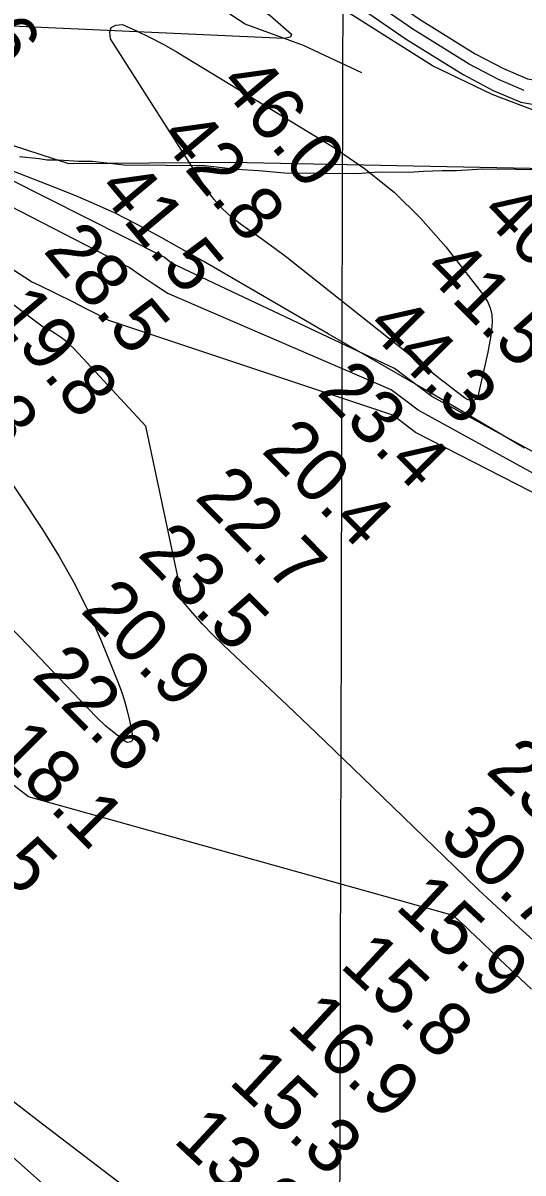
# Model space of a CAD drawing. Extents: x 3161615 to 3199515, y 867541 to 892976.
# Drawn here: x 3186369 to 3186990, y 885199 to 886628 of the extents above; entities that cross this region are included whole.
import ezdxf

# ---------------------------------------------------------------- set-up
doc = ezdxf.new("R2010")
doc.units = 0
for name, color, linetype in [('V-GRID-MAJR', 7, 'Continuous'), ('V-LEVE-TOET', 7, 'Continuous'), ('V-RIVR-RANG', 7, 'Continuous'), ('V-ROAD-CNTR', 7, 'Continuous'), ('V-SITE-VEGE', 7, 'Continuous'), ('V-TOPO-DPTH', 7, 'Continuous'), ('V-TOPO-MAJR', 7, 'Continuous'), ('V-TOPO-MINR', 7, 'Continuous'), ('V-TOPO-SHOR', 7, 'Continuous')]:
    doc.layers.add(name, color=color, linetype=linetype)

msp = doc.modelspace()

# ---------------------------------------------------------------- linework, layer by layer
at = {"layer": 'V-GRID-MAJR'}
msp.add_spline([(3186730.8510000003, 872949.773), (3186746.716, 879009.337), (3186762.588, 885071.987), (3186778.461, 891134.681), (3186778.469, 891137.72)], degree=3, dxfattribs=at)
at = {"layer": 'V-LEVE-TOET'}
msp.add_lwpolyline([(3185487.254000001, 887466.658999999), (3185605.961000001, 887386.432999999), (3185845.312000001, 887206.6839999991), (3186100.936000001, 887029.0939999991), (3186374.278000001, 886840.6429999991), (3186676.288000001, 886637.189999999), (3186702.663000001, 886614.270999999), (3186701.282000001, 886610.312999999), (3186693.615000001, 886608.653999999), (3186281.407000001, 886627.457999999), (3186091.677000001, 886614.133999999), (3186088.2320000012, 886603.189999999), (3186095.517000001, 886584.611999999), (3186110.467000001, 886568.856999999), (3186144.984000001, 886544.5759999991), (3186425.378000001, 886453.6039999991), (3186627.018000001, 886455.1149999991), (3187020.109000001, 886447.162999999), (3187462.483000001, 886445.4589999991), (3187597.665000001, 886431.8169999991), (3187840.052000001, 886422.0929999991), (3187914.974000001, 886426.606999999)], dxfattribs=at)
at = {"layer": 'V-ROAD-CNTR'}
for points in [[(3185965.0750329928, 887201.1415700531), (3186126.9577092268, 887094.552783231), (3186617.8467274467, 886764.5354432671), (3186845.2952725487, 886607.7887567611), (3186915.898131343, 886563.869844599), (3186953.449056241, 886544.1988839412), (3186987.5449880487, 886529.6959129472), (3187021.1379208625, 886524.0269242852), (3187049.484864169, 886520.0049323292), (3187095.527772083, 886514.3169437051), (3187158.836645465, 886514.4919433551), (3187756.8494494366, 886510.6339510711), (3187918.288126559, 886511.1769499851), (3188042.4778781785, 886512.4499474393), (3188126.317710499, 886513.718944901), (3188203.0475570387, 886515.5009413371), (3188277.594407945, 886519.5489332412), (3188358.897245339, 886524.6519230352), (3188443.576075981, 886530.504911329), (3188483.3749963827, 886534.832902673)], [(3186991.786979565, 886544.191883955), (3186959.875043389, 886557.765856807), (3186923.350116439, 886576.8998185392), (3186853.5172561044, 886620.3397316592), (3186626.2877105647, 886776.935418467)], [(3186727.3155085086, 886725.528521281), (3186861.739239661, 886632.8907065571), (3186930.802101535, 886589.929792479), (3186966.3010305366, 886571.3328296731), (3186996.0289710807, 886558.6878549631), (3187025.7419116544, 886553.674864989), (3187053.430856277, 886549.744872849), (3187097.3317684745, 886544.322883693), (3187158.892645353, 886544.4918833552), (3187756.8954493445, 886540.6338910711), (3187918.0841269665, 886541.1768899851), (3188042.0978789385, 886542.4478874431), (3188125.741711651, 886543.7128849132), (3188201.885559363, 886545.4828813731), (3188275.8424114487, 886549.4988733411), (3188356.9232492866, 886554.587863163), (3188440.9200812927, 886560.3928515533), (3188512.036939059, 886568.123836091), (3188718.051527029, 886584.031804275), (3189065.078832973, 886613.4657454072), (3189181.270600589, 886621.7697287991), (3189262.725437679, 886630.7257108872)]]:
    msp.add_lwpolyline(points, dxfattribs=at)
at = {"layer": 'V-SITE-VEGE'}
for points in [[(3186364.767000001, 886462.3259999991), (3186388.895000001, 886459.5099999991), (3186399.051000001, 886458.123999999), (3186413.034000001, 886457.9659999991), (3186438.446000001, 886456.4049999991), (3186454.973000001, 886456.2189999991), (3186480.371000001, 886453.388999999), (3186494.3400000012, 886451.9589999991), (3186546.466000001, 886451.368999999), (3186594.774000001, 886450.8219999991), (3186634.143000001, 886446.562999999), (3186662.096000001, 886444.974999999), (3186693.850000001, 886442.0709999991), (3186784.114000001, 886441.0489999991), (3186810.8400000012, 886443.2919999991), (3186848.978000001, 886442.859999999), (3186866.791000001, 886443.9289999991), (3186889.688000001, 886444.9409999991), (3186907.487000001, 886444.7399999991), (3186940.571000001, 886446.908999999), (3187023.205000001, 886445.9729999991)], [(3186992.086000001, 886099.778999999), (3186931.389000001, 886135.761999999), (3186870.447000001, 886171.3069999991), (3186748.259000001, 886241.903999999), (3186593.023000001, 886332.2989999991), (3186540.774000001, 886361.586999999), (3186510.638000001, 886377.8729999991), (3186482.472000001, 886392.052999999), (3186453.802000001, 886405.126999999), (3186434.467000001, 886413.3579999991), (3186408.486000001, 886423.876999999), (3186338.256000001, 886450.9759999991)]]:
    msp.add_lwpolyline(points, dxfattribs=at)
at = {"layer": 'V-TOPO-DPTH'}
for points in [[(3187179.0841451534, 885329.7129686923), (3186985.6502949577, 885504.4452398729), (3186968.694589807, 885519.9207012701), (3186951.846359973, 885535.5111175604), (3186935.1593431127, 885551.2739661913), (3186918.579801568, 885567.1517697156), (3186803.194386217, 885678.7965319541), (3186768.0882892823, 885712.6329724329), (3186732.895121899, 885746.3782533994), (3186697.571348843, 885779.9867950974), (3186662.1605053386, 885813.5041772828), (3186617.9818566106, 885855.1584190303), (3186604.878326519, 885868.0416499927), (3186592.150996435, 885881.2719291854), (3186579.9879663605, 885895.0227807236), (3186568.2011362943, 885909.1206804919), (3186521.7281207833, 886127.0011460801), (3186432.4439813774, 886223.0965246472), (3186427.1548984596, 886228.3515012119), (3186421.6146894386, 886233.3018084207), (3186415.6977912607, 886237.7951115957), (3186409.5297669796, 886241.9837454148), (3186401.5644516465, 886246.939869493), (3186399.1266085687, 886248.2472961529), (3186396.6099972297, 886249.3348184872), (3186393.9752334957, 886250.0924843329), (3186120.595732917, 886455.1173758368)], [(3186337.4626707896, 886082.3551937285), (3186393.1969169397, 885998.7496673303), (3186414.063167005, 885965.2527297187), (3186433.4978481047, 885931.0008664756), (3186450.7851757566, 885895.6166147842), (3186466.640934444, 885859.4774374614), (3186486.7700510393, 885809.4559693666), (3186491.156782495, 885797.6590015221), (3186495.1178795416, 885785.7331010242), (3186498.4405249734, 885773.6138015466), (3186501.337535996, 885761.3655694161), (3186505.6404647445, 885740.7412189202), (3186505.6316073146, 885738.9159311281), (3186505.219695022, 885737.2843122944), (3186504.203200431, 885735.9431968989), (3186502.7836509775, 885734.7957504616), (3186499.2018171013, 885734.1295363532), (3186495.827745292, 885735.503950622), (3186476.1725234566, 885751.1458336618), (3186472.042003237, 885754.5730842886), (3186468.0099322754, 885758.1081062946), (3186464.1255352, 885761.804785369), (3186460.3395873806, 885765.6092358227), (3186421.353272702, 885806.4206618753), (3186398.1472746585, 885830.7109962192), (3186374.9399229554, 885855.0000370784), (3186351.7305407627, 885879.2871377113)], [(3186136.7057329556, 885413.5751419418), (3186404.392043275, 885176.2128168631)]]:
    msp.add_lwpolyline(points, dxfattribs=at)
at = {"layer": 'V-TOPO-MAJR'}
msp.add_lwpolyline([(3187249.6871884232, 885960.109039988), (3186876.888600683, 886164.0289397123), (3186830.81091372, 886198.7547816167), (3186553.5488682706, 886329.7723622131), (3186544.5793076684, 886336.9856035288), (3186204.899009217, 886508.1199754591), (3186194.5235792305, 886516.1094590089), (3186184.319055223, 886524.3051734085), (3186174.3708901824, 886532.8102340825), (3186164.5936311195, 886541.5215256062), (3186154.952920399, 886550.3965774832), (3186145.3229949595, 886559.2832953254), (3186135.709247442, 886568.187512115), (3185949.2618588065, 886770.5129554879)], dxfattribs=at)
at = {"layer": 'V-TOPO-MINR'}
for points in [[(3187251.3224552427, 885932.3133728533), (3186859.9070176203, 886147.1789976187), (3186843.1422066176, 886159.7791537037), (3186826.3530067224, 886172.3469574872), (3186548.1913096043, 886292.4495487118), (3186532.188927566, 886302.7971308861), (3186516.3426569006, 886313.3731871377), (3186500.730553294, 886324.2919545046), (3186134.76513825, 886512.901008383), (3186120.443087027, 886526.4457347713), (3185955.9949890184, 886680.5355801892)], [(3186931.888809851, 886160.2678277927), (3186927.6007392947, 886158.8355094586), (3186924.941902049, 886159.148873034), (3186922.3940137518, 886159.7780127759), (3186920.012548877, 886160.8808167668), (3186917.742032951, 886162.2993969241), (3186902.041465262, 886174.3714836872), (3186897.8894495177, 886177.578770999), (3186893.747076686, 886180.798407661), (3186889.619168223, 886184.036568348), (3186885.5009026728, 886187.2870783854), (3186712.9992218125, 886324.0693002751), (3186696.940824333, 886336.5229954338), (3186680.7093865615, 886348.74158954), (3186664.21838835, 886360.6075320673), (3186647.5543498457, 886372.2383735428), (3186640.3626858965, 886377.1434508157), (3186627.869850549, 886386.829886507), (3186616.2860622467, 886397.3987629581), (3186606.065844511, 886409.2913005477), (3186596.7546738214, 886422.0662788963), (3186477.663107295, 886608.3259160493), (3186476.8182781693, 886616.533224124), (3186478.565057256, 886622.5785028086), (3186484.199248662, 886625.3807374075), (3186492.425048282, 886626.020942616), (3186509.883561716, 886618.3864190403), (3186527.0724817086, 886610.2175113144), (3186543.8570115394, 886601.2470273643), (3186560.3719479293, 886591.7421592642), (3186754.646079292, 886473.7400491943), (3186793.496349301, 886447.1553750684), (3186830.1117468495, 886418.0513174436), (3186863.3748357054, 886385.1681845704), (3186894.403052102, 886349.7656681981), (3186941.3530951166, 886289.9394285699), (3186946.1482936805, 886282.1857226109), (3186949.705858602, 886274.0459633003), (3186951.4069730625, 886265.327123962), (3186951.870453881, 886256.2222312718), (3186951.073050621, 886246.8259669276), (3186949.9774977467, 886237.47189206), (3186948.4347204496, 886228.181101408), (3186946.5937935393, 886218.9325002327), (3186934.30226064, 886164.090698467), (3186931.888809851, 886160.2678277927)], [(3187179.0841451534, 885329.7129686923), (3186985.6502949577, 885504.4452398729), (3186968.694589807, 885519.9207012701), (3186951.846359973, 885535.5111175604), (3186935.1593431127, 885551.2739661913), (3186918.579801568, 885567.1517697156), (3186803.194386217, 885678.7965319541), (3186768.0882892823, 885712.6329724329), (3186732.895121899, 885746.3782533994), (3186697.571348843, 885779.9867950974), (3186662.1605053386, 885813.5041772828), (3186617.9818566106, 885855.1584190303), (3186604.878326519, 885868.0416499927), (3186592.150996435, 885881.2719291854), (3186579.9879663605, 885895.0227807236), (3186568.2011362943, 885909.1206804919), (3186521.7281207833, 886127.0011460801), (3186432.4439813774, 886223.0965246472), (3186427.1548984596, 886228.3515012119), (3186421.6146894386, 886233.3018084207), (3186415.6977912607, 886237.7951115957), (3186409.5297669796, 886241.9837454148), (3186401.5644516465, 886246.939869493), (3186399.1266085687, 886248.2472961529), (3186396.6099972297, 886249.3348184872), (3186393.9752334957, 886250.0924843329), (3186120.595732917, 886455.1173758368)], [(3187179.8589225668, 885953.995598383), (3186856.810136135, 886119.4826403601), (3186849.7649870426, 886124.8077645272), (3186842.709600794, 886130.11924934), (3186835.6388588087, 886135.4102751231), (3186828.5578796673, 886140.6876615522), (3186475.6030174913, 886258.4656310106), (3186460.799478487, 886266.2869506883), (3186445.898158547, 886273.9203295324), (3186430.931651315, 886281.4284144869), (3186389.290613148, 886301.9892820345), (3186379.3885297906, 886306.5450149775), (3186154.9985290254, 886452.0170272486)], [(3186337.4626707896, 886082.3551937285), (3186393.1969169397, 885998.7496673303), (3186414.063167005, 885965.2527297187), (3186433.4978481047, 885931.0008664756), (3186450.7851757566, 885895.6166147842), (3186466.640934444, 885859.4774374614), (3186486.7700510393, 885809.4559693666), (3186491.156782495, 885797.6590015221), (3186495.1178795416, 885785.7331010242), (3186498.4405249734, 885773.6138015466), (3186501.337535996, 885761.3655694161), (3186505.6404647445, 885740.7412189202), (3186505.6316073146, 885738.9159311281), (3186505.219695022, 885737.2843122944), (3186504.203200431, 885735.9431968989), (3186502.7836509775, 885734.7957504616), (3186499.2018171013, 885734.1295363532), (3186495.827745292, 885735.503950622), (3186476.1725234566, 885751.1458336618), (3186472.042003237, 885754.5730842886), (3186468.0099322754, 885758.1081062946), (3186464.1255352, 885761.804785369), (3186460.3395873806, 885765.6092358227), (3186421.353272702, 885806.4206618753), (3186398.1472746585, 885830.7109962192), (3186374.9399229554, 885855.0000370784), (3186351.7305407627, 885879.2871377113)], [(3186375.8692441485, 885666.561558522), (3186352.2024705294, 885684.9482155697)], [(3187000.810905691, 885427.6890240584), (3186981.06574498, 885446.1537616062), (3186961.45319998, 885464.7618601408), (3186929.6878280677, 885495.2291293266), (3186926.0434024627, 885498.6960827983), (3186922.380239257, 885502.1429588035), (3186918.6889696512, 885505.5597186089), (3186914.9789624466, 885508.9564009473), (3186903.6697810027, 885519.2256632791), (3186375.8692441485, 885666.561558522)], [(3186136.7057329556, 885413.5751419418), (3186404.392043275, 885176.2128168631)], [(3186347.5108178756, 885295.5235887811), (3186386.2549886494, 885265.6090346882), (3186566.8196205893, 885127.9107023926)]]:
    msp.add_lwpolyline(points, dxfattribs=at)
at = {"layer": 'V-TOPO-SHOR'}
for points in [[(3187582.0469210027, 886499.4062007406), (3187065.327536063, 886503.4025136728), (3187008.7204912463, 886517.7205979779), (3186952.1330138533, 886539.1194547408), (3186877.882740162, 886574.7287749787), (3186667.59664873, 886708.0753894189), (3186264.7361807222, 886978.2600859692), (3185727.6149799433, 887347.94737798), (3185591.5547029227, 887436.8337066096), (3185192.2150537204, 887699.9278469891), (3184953.70860143, 887870.5267865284), (3184766.405669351, 887993.1886481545)], [(3186790.2337217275, 886566.1199562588), (3186717.7487492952, 886599.9541915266), (3186645.2442094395, 886626.707654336), (3186615.204736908, 886646.262940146), (3186581.644445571, 886672.9087821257), (3186549.829888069, 886690.698766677), (3186206.3879645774, 886682.7968211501), (3185967.397218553, 886678.1466423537)]]:
    msp.add_lwpolyline(points, dxfattribs=at)

# ---------------------------------------------------------------- texts
at = {"layer": 'V-RIVR-RANG'}
for s, height, rotation, p in [('39.6', 67.00000000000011, 304.87832571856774, (3186240.2614603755, 886710.59664012)), ('46.0', 67.00000000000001, 309.8983257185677, (3186611.2902751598, 886551.8335623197)), ('42.8', 67.00000000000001, 309.8983257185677, (3186536.5884242, 886485.2795208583)), ('41.5', 67.00000000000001, 309.8983257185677, (3186460.0254242, 886420.9515208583)), ('40.5', 67, 314.65832571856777, (3186935.8289703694, 886389.9667674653)), ('28.5', 67, 310.0602777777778, (3186392.9428656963, 886344.8267507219)), ('41.5', 67, 314.65832571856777, (3186864.8669703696, 886319.5087674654)), ('19.8', 67, 310.0602777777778, (3186328.6030682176, 886265.9627894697)), ('44.3', 67, 314.65832571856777, (3186793.9049703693, 886249.0497674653)), ('21.8', 67.00000000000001, 309.8983257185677, (3186230.3364242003, 886227.9665208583)), ('23.4', 67, 314.8430555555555, (3186732.7916891, 886168.1459791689)), ('20.4', 67, 314.8430555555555, (3186663.688775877, 886095.8176740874)), ('22.7', 67, 314.65832571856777, (3186581.017970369, 886037.6747674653)), ('23.5', 67, 314.65832571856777, (3186510.0559703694, 885967.2167674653)), ('20.9', 67, 314.65832571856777, (3186438.908565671, 885896.9463967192)), ('22.6', 67, 314.8430555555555, (3186378.166697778, 885815.6669486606)), ('18.1', 67, 314.8430555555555, (3186330.4557824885, 885721.8301351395)), ('23.2', 67, 316.9183257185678, (3186942.438379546, 885697.6726534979)), ('13.5', 67, 314.8430555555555, (3186246.6591837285, 885664.2772402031)), ('30.7', 66.99999999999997, 317.07666666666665, (3186884.0093440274, 885615.002025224)), ('15.9', 66.99999999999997, 317.07666666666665, (3186829.985781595, 885528.6823850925)), ('15.8', 66.99999999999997, 317.07666666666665, (3186761.283311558, 885456.0143018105)), ('16.9', 66.99999999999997, 317.07666666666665, (3186695.2840350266, 885380.8322738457)), ('15.3', 66.99999999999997, 317.07666666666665, (3186623.1037447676, 885311.3986908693)), ('13.2', 66.99999999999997, 317.07666666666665, (3186554.2071180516, 885238.9112464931))]:
    msp.add_text(s, height=height, rotation=rotation, dxfattribs=at).set_placement(p)

doc.saveas('drawing.dxf')
